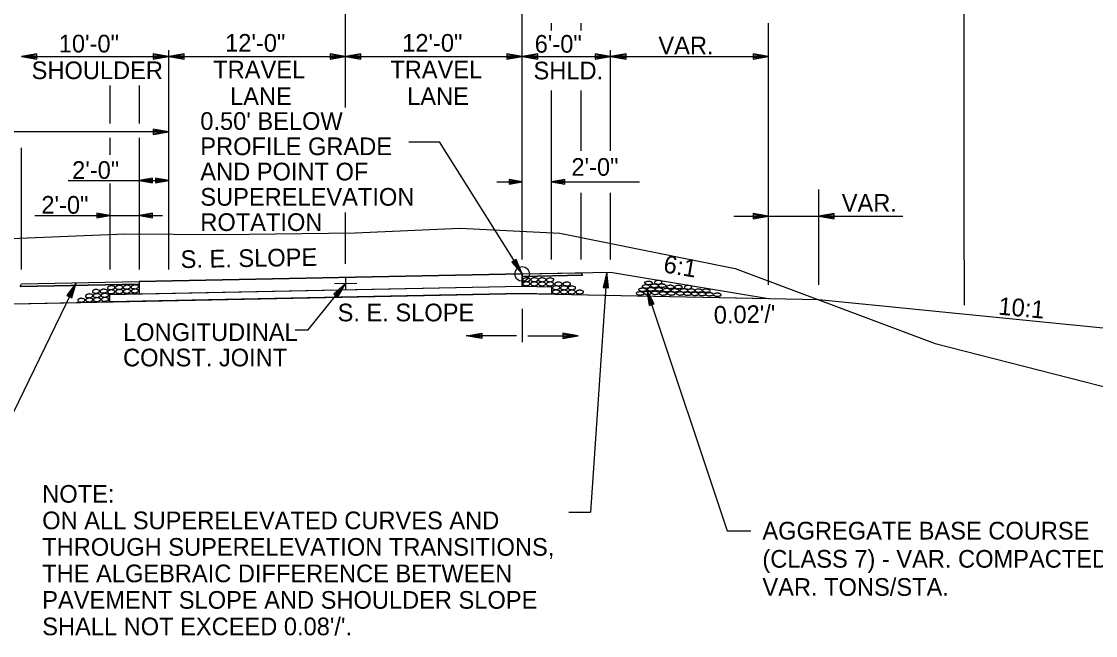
# Model space of a CAD drawing. Extents: x 1734743 to 1735935, y 759845 to 763831.
# Drawn here: x 1735682.8 to 1735755.8, y 760125.5 to 760167.2 of the extents above; entities that cross this region are included whole.
import ezdxf

# ---------------------------------------------------------------- set-up
doc = ezdxf.new("R2010")
doc.units = 0
for name, color, linetype in [('1', 7, 'Continuous'), ('10', 7, 'Continuous'), ('11', 7, 'Continuous'), ('19', 7, 'Continuous'), ('7', 7, 'Continuous'), ('8', 7, 'Continuous'), ('9', 7, 'Continuous'), ('Level 1', 7, 'Continuous'), ('R_Draft', 7, 'Continuous'), ('R_Prop Surface', 7, 'Continuous')]:
    doc.layers.add(name, color=color, linetype=linetype)

# ---------------------------------------------------------------- blocks, each defined once
blk = doc.blocks.new('TM')
at = {"layer": '8'}
for p, q in [((-120.309, 21.181), (-119.787, -20.829)), ((0, 0), (-120.309, 21.181)), ((-31.382, 2.945), (-120.176, 10.512)), ((-119.787, -20.829), (0, 0)), ((-119.911, -10.826), (-31.307, -3.057))]:
    blk.add_line(p, q, dxfattribs=at)
blk = doc.blocks.new('ROCKS')
at = {"layer": '1'}
blk.add_spline([(0.013, 0.06), (0.053, 0.053), (0.107, 0.033), (0.133, 0.013), (0.133, -0.007), (0.12, -0.033), (0.107, -0.04), (0.073, -0.053), (0.033, -0.067), (0.013, -0.067), (-0.02, -0.06), (-0.06, -0.053), (-0.087, -0.047), (-0.113, -0.02), (-0.113, -0.007), (-0.107, 0.02), (-0.087, 0.033), (-0.067, 0.047), (-0.033, 0.053), (-0.02, 0.06), (0.013, 0.06)], degree=3, dxfattribs=at)

msp = doc.modelspace()

# ---------------------------------------------------------------- linework, layer by layer
at = {"layer": '11'}
for points in [[(1735627.813, 760152.266), (1735658.939, 760152.469), (1735670.487, 760152.809), (1735674.441, 760152.307), (1735679.922, 760152.367), (1735689.862, 760152.763), (1735696.495, 760152.722), (1735705.488, 760152.844), (1735712.606, 760153.149)], [(1735712.606, 760153.149), (1735719.4, 760152.809), (1735731.288, 760150.429), (1735744.875, 760145.329), (1735759.043, 760141.703)]]:
    msp.add_lwpolyline(points, dxfattribs=at)
at = {"layer": '19'}
for p, q in [((1735746.837, 760150.98), (1735746.837, 760168.782)), ((1735718.837, 760166.578), (1735718.837, 760167.079)), ((1735720.834, 760166.578), (1735720.834, 760167.079)), ((1735733.567, 760164.562), (1735733.567, 760167.079)), ((1735683.887, 760164.995), (1735682.837, 760164.812)), ((1735682.837, 760164.812), (1735683.887, 760164.628)), ((1735683.887, 760164.899), (1735683.117, 760164.838)), ((1735683.117, 760164.785), (1735683.887, 760164.715)), ((1735683.887, 760164.628), (1735683.887, 760164.995)), ((1735691.787, 760164.996), (1735691.787, 760164.628)), ((1735692.837, 760164.812), (1735691.787, 760164.996)), ((1735692.557, 760164.838), (1735691.787, 760164.899)), ((1735691.787, 760164.628), (1735692.837, 760164.812)), ((1735691.787, 760164.716), (1735692.557, 760164.785)), ((1735693.887, 760164.995), (1735692.837, 760164.812)), ((1735692.837, 760164.812), (1735693.887, 760164.628)), ((1735693.887, 760164.899), (1735693.117, 760164.838)), ((1735693.117, 760164.785), (1735693.887, 760164.715)), ((1735693.887, 760164.628), (1735693.887, 760164.995)), ((1735703.787, 760164.996), (1735703.787, 760164.628)), ((1735704.837, 760164.812), (1735703.787, 760164.996)), ((1735704.557, 760164.838), (1735703.787, 760164.899)), ((1735703.787, 760164.628), (1735704.837, 760164.812)), ((1735703.787, 760164.716), (1735704.557, 760164.785)), ((1735705.887, 760164.995), (1735704.837, 760164.812)), ((1735704.837, 760164.812), (1735705.887, 760164.628)), ((1735705.887, 760164.899), (1735705.117, 760164.838)), ((1735705.117, 760164.785), (1735705.887, 760164.715)), ((1735705.887, 760164.628), (1735705.887, 760164.995)), ((1735715.787, 760164.996), (1735715.787, 760164.628)), ((1735716.837, 760164.812), (1735715.787, 760164.996)), ((1735716.557, 760164.838), (1735715.787, 760164.908)), ((1735715.787, 760164.628), (1735716.837, 760164.812)), ((1735715.787, 760164.724), (1735716.557, 760164.785)), ((1735717.887, 760164.995), (1735716.837, 760164.812)), ((1735716.837, 760164.812), (1735717.887, 760164.628)), ((1735717.887, 760164.908), (1735717.117, 760164.838)), ((1735717.117, 760164.785), (1735717.887, 760164.724)), ((1735717.887, 760164.628), (1735717.887, 760164.995)), ((1735721.787, 760164.996), (1735721.787, 760164.628)), ((1735722.837, 760164.812), (1735721.787, 760164.996)), ((1735722.557, 760164.838), (1735721.787, 760164.899)), ((1735721.787, 760164.628), (1735722.837, 760164.812)), ((1735721.787, 760164.716), (1735722.557, 760164.785)), ((1735723.887, 760164.995), (1735722.837, 760164.812)), ((1735722.837, 760164.812), (1735723.887, 760164.628)), ((1735723.887, 760164.899), (1735723.117, 760164.838)), ((1735723.117, 760164.785), (1735723.887, 760164.715)), ((1735723.887, 760164.628), (1735723.887, 760164.995)), ((1735732.517, 760164.995), (1735732.517, 760164.627)), ((1735733.567, 760164.811), (1735732.517, 760164.995)), ((1735733.287, 760164.837), (1735732.517, 760164.899)), ((1735732.517, 760164.627), (1735733.567, 760164.811)), ((1735732.517, 760164.715), (1735733.287, 760164.785)), ((1735733.567, 760149.302), (1735733.567, 760164.562)), ((1735688.853, 760160.27), (1735688.853, 760162.841)), ((1735690.845, 760160.27), (1735690.845, 760162.841)), ((1735691.787, 760159.884), (1735691.787, 760159.517)), ((1735692.837, 760159.701), (1735691.787, 760159.884)), ((1735692.557, 760159.727), (1735691.787, 760159.788)), ((1735691.787, 760159.517), (1735692.837, 760159.701)), ((1735691.787, 760159.604), (1735692.557, 760159.674)), ((1735688.853, 760158.141), (1735688.853, 760159.298)), ((1735690.845, 760157.796), (1735690.845, 760159.298)), ((1735690.845, 760150.351), (1735690.845, 760157.796)), ((1735686.009, 760156.387), (1735692.837, 760156.387)), ((1735688.853, 760150.351), (1735688.853, 760156.189)), ((1735691.732, 760156.544), (1735690.837, 760156.387)), ((1735690.837, 760156.387), (1735691.732, 760156.231)), ((1735691.732, 760156.469), (1735691.076, 760156.41)), ((1735691.076, 760156.365), (1735691.732, 760156.313)), ((1735691.732, 760156.231), (1735691.732, 760156.544)), ((1735691.943, 760156.544), (1735691.943, 760156.231)), ((1735692.837, 760156.387), (1735691.943, 760156.544)), ((1735692.599, 760156.41), (1735691.943, 760156.462)), ((1735691.943, 760156.231), (1735692.837, 760156.387)), ((1735691.943, 760156.305), (1735692.599, 760156.365)), ((1735715.114, 760156.3), (1735716.836, 760156.3)), ((1735715.941, 760156.456), (1735715.941, 760156.143)), ((1735716.836, 760156.3), (1735715.941, 760156.456)), ((1735716.597, 760156.322), (1735715.941, 760156.374)), ((1735715.941, 760156.143), (1735716.836, 760156.3)), ((1735715.941, 760156.218), (1735716.597, 760156.277)), ((1735719.73, 760156.457), (1735718.836, 760156.301)), ((1735718.836, 760156.301), (1735719.73, 760156.144)), ((1735718.836, 760156.301), (1735724.801, 760156.301)), ((1735719.73, 760156.383), (1735719.074, 760156.323)), ((1735719.074, 760156.279), (1735719.73, 760156.226)), ((1735719.73, 760156.144), (1735719.73, 760156.457)), ((1735736.976, 760149.302), (1735736.976, 760155.777)), ((1735683.737, 760154.023), (1735688.846, 760154.023)), ((1735685.729, 760154.023), (1735692.423, 760154.023)), ((1735687.951, 760154.179), (1735687.951, 760153.866)), ((1735688.846, 760154.023), (1735687.951, 760154.179)), ((1735688.607, 760154.045), (1735687.951, 760154.097)), ((1735687.951, 760153.866), (1735688.846, 760154.023)), ((1735687.951, 760153.941), (1735688.607, 760154)), ((1735691.74, 760154.181), (1735690.845, 760154.024)), ((1735690.845, 760154.024), (1735691.74, 760153.867)), ((1735691.74, 760154.106), (1735691.084, 760154.046)), ((1735691.084, 760154.002), (1735691.74, 760153.949)), ((1735691.74, 760153.867), (1735691.74, 760154.181)), ((1735731.201, 760153.974), (1735742.687, 760153.974)), ((1735732.517, 760154.158), (1735732.517, 760153.791)), ((1735733.567, 760153.974), (1735732.517, 760154.158)), ((1735733.287, 760154.001), (1735732.517, 760154.062)), ((1735732.517, 760153.791), (1735733.567, 760153.974)), ((1735732.517, 760153.878), (1735733.287, 760153.948)), ((1735738.026, 760154.158), (1735736.976, 760153.974)), ((1735736.976, 760153.974), (1735738.026, 760153.791)), ((1735738.026, 760154.062), (1735737.256, 760154.001)), ((1735737.256, 760153.948), (1735738.026, 760153.878)), ((1735738.026, 760153.791), (1735738.026, 760154.158)), ((1735716.432, 760151.039), (1735716.125, 760150.842)), ((1735716.125, 760150.842), (1735716.837, 760150.053)), ((1735716.199, 760150.888), (1735716.665, 760150.274)), ((1735716.707, 760150.3), (1735716.356, 760150.985)), ((1735716.837, 760150.053), (1735716.432, 760151.039)), ((1735690.823, 760149.533), (1735716.837, 760150.054)), ((1735716.837, 760150.054), (1735722.837, 760150.174)), ((1735716.837, 760150.054), (1735716.837, 760149.22)), ((1735722.577, 760150.168), (1735722.324, 760149.133)), ((1735722.688, 760149.111), (1735722.577, 760150.168)), ((1735722.837, 760150.174), (1735733.568, 760148.385)), ((1735682.75, 760149.205), (1735690.823, 760149.367)), ((1735682.834, 760149.373), (1735690.823, 760149.533)), ((1735686.55, 760149.448), (1735685.927, 760148.583)), ((1735686.256, 760148.426), (1735686.55, 760149.448)), ((1735690.823, 760149.533), (1735690.823, 760148.7)), ((1735704.837, 760149.393), (1735704.035, 760148.692)), ((1735704.321, 760148.464), (1735704.837, 760149.393)), ((1735716.837, 760149.887), (1735720.928, 760149.969)), ((1735722.537, 760149.892), (1735722.417, 760149.132)), ((1735722.602, 760149.118), (1735722.587, 760149.888)), ((1735685.927, 760148.583), (1735686.256, 760148.426)), ((1735686.409, 760149.207), (1735686.012, 760148.547)), ((1735686.179, 760148.464), (1735686.453, 760149.185)), ((1735686.838, 760148.12), (1735716.835, 760148.72)), ((1735690.823, 760148.7), (1735688.823, 760148.66)), ((1735688.823, 760148.66), (1735688.823, 760148.16)), ((1735690.793, 760148.199), (1735716.837, 760148.72)), ((1735690.823, 760148.7), (1735716.837, 760149.22)), ((1735704.035, 760148.692), (1735704.321, 760148.464)), ((1735704.646, 760149.19), (1735704.11, 760148.637)), ((1735704.254, 760148.519), (1735704.684, 760149.159)), ((1735716.835, 760148.72), (1735736.976, 760148.317)), ((1735716.837, 760149.22), (1735718.837, 760149.18)), ((1735716.837, 760148.72), (1735733.567, 760148.385)), ((1735718.837, 760149.18), (1735718.837, 760148.68)), ((1735722.324, 760149.133), (1735722.688, 760149.111)), ((1735725.29, 760148.95), (1735730.758, 760132.619)), ((1735725.795, 760148.015), (1735725.29, 760148.95)), ((1735725.29, 760148.95), (1735725.45, 760147.897)), ((1735725.358, 760148.68), (1735725.536, 760147.931)), ((1735725.713, 760147.989), (1735725.405, 760148.695)), ((1735670.332, 760147.79), (1735686.838, 760148.12)), ((1735673.741, 760147.858), (1735690.823, 760148.2)), ((1735725.45, 760147.897), (1735725.795, 760148.015)), ((1735736.976, 760148.317), (1735759.479, 760146.067)), ((1735736.976, 760148.317), (1735759.479, 760146.067)), ((1735716.837, 760147.679), (1735716.837, 760145.425)), ((1735716.458, 760145.842), (1735713.037, 760145.842)), ((1735717.216, 760145.842), (1735720.637, 760145.842)), ((1735730.758, 760132.619), (1735732.37, 760132.619))]:
    msp.add_line(p, q, dxfattribs=at)
msp.add_lwpolyline([(1735716.837, 760150.054), (1735690.823, 760149.533), (1735690.823, 760148.7), (1735716.837, 760149.22)], close=True, dxfattribs=at)
for points in [[(1735720.928, 760149.969), (1735716.837, 760149.887), (1735716.837, 760149.887), (1735716.837, 760150.054), (1735716.837, 760150.054), (1735716.837, 760150.054), (1735720.833, 760150.133), (1735720.833, 760150.133), (1735720.833, 760150.133), (1735720.928, 760149.969), (1735720.928, 760149.969), (1735720.928, 760149.969)], [(1735690.823, 760149.367), (1735682.75, 760149.205), (1735682.75, 760149.205), (1735682.834, 760149.373), (1735682.834, 760149.373), (1735682.834, 760149.373), (1735690.823, 760149.533), (1735690.823, 760149.533), (1735690.823, 760149.533), (1735690.823, 760149.367), (1735690.823, 760149.367), (1735690.823, 760149.367)], [(1735701.432, 760146.266), (1735702.308, 760146.266), (1735704.837, 760149.393)], [(1735688.823, 760148.16), (1735688.823, 760148.66), (1735716.837, 760149.22), (1735718.837, 760149.18), (1735718.83, 760148.68), (1735718.83, 760148.68), (1735718.83, 760148.68), (1735716.837, 760148.72), (1735688.823, 760148.16)]]:
    msp.add_lwpolyline(points, dxfattribs=at)
at = {"layer": '7'}
for p, q in [((1735704.837, 760161.341), (1735704.837, 760175.615)), ((1735704.837, 760150.741), (1735704.837, 760154.212))]:
    msp.add_line(p, q, dxfattribs=at)
at = {"layer": '9'}
for p, q in [((1735716.837, 760151.032), (1735716.837, 760167.736)), ((1735682.837, 760164.812), (1735692.837, 760164.812)), ((1735692.837, 760150.351), (1735692.837, 760165.236)), ((1735692.837, 760164.812), (1735704.837, 760164.812)), ((1735704.837, 760164.812), (1735716.837, 760164.812)), ((1735716.837, 760164.812), (1735722.837, 760164.812)), ((1735722.837, 760158.406), (1735722.837, 760165.244)), ((1735722.837, 760164.812), (1735733.567, 760164.811)), ((1735718.836, 760151.032), (1735718.836, 760162.499)), ((1735720.833, 760158.406), (1735720.833, 760162.517)), ((1735692.837, 760159.701), (1735662.796, 760159.701)), ((1735682.837, 760155.12), (1735682.837, 760158.608)), ((1735682.837, 760150.351), (1735682.837, 760155.12)), ((1735720.833, 760151.032), (1735720.833, 760155.548)), ((1735722.837, 760151.032), (1735722.837, 760155.548)), ((1735746.837, 760150.98), (1735746.837, 760147.923)), ((1735722.577, 760150.168), (1735721.464, 760133.868)), ((1735686.55, 760149.448), (1735677.423, 760130.652))]:
    msp.add_line(p, q, dxfattribs=at)
for points in [[(1735709.131, 760159.025), (1735711.188, 760159.025), (1735716.837, 760150.054)], [(1735720.013, 760133.868), (1735721.464, 760133.868)]]:
    msp.add_lwpolyline(points, dxfattribs=at)
msp.add_circle((1735716.837, 760150.053), 0.5, dxfattribs=at)
at = {"layer": 'R_Draft'}
for p, q in [((1735705.608, 760149.409), (1735704.09, 760149.378)), ((1735704.837, 760149.769), (1735704.837, 760149.018))]:
    msp.add_line(p, q, dxfattribs=at)
at = {"layer": 'R_Prop Surface'}
msp.add_line((1735720.833, 760150.133), (1735720.928, 760149.969), dxfattribs=at)

# ---------------------------------------------------------------- block references
at = {"layer": '19', "xscale": 0.008761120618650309}
for p, yscale, rotation in [((1735713.034, 760145.837), -0.008761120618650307, -179.20057588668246), ((1735720.637, 760145.837), 0.008761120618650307, -0.7994241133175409)]:
    msp.add_blockref('TM', p, dxfattribs=dict(at, yscale=yscale, rotation=rotation))
at = {"layer": 'Level 1'}
for p, xscale, yscale, rotation in [((1735688.912, 760149.122), 2.0116542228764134, 2.011654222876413, 3.8532744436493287), ((1735689.455, 760149.141), 2.0116542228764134, 2.011654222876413, 3.8532744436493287), ((1735689.977, 760149.159), 2.0116542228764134, 2.011654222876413, 3.8532744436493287), ((1735690.519, 760149.179), 2.0116542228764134, 2.011654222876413, 3.8532744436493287), ((1735717.098, 760149.388), 2.011654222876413, 2.011654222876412, 1.33680650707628), ((1735717.106, 760149.668), 2.011654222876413, 2.011654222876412, 1.33680650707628), ((1735717.641, 760149.383), 2.011654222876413, 2.011654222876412, 1.33680650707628), ((1735717.649, 760149.663), 2.011654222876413, 2.011654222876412, 1.33680650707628), ((1735718.163, 760149.379), 2.011654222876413, 2.011654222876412, 1.33680650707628), ((1735718.171, 760149.659), 2.011654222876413, 2.011654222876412, 1.33680650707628), ((1735718.706, 760149.374), 2.011654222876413, 2.011654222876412, 1.33680650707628), ((1735718.713, 760149.654), 2.011654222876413, 2.011654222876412, 1.33680650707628), ((1735719.123, 760149.119), 2.011654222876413, 2.011654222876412, 1.33680650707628), ((1735719.274, 760149.374), 2.011654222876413, 2.011654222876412, 1.33680650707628), ((1735719.844, 760149.374), 2.011654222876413, 2.011654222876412, 1.33680650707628), ((1735725.264, 760149.206), 2.011654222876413, -2.011654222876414, 178.00441377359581), ((1735725.438, 760149.446), 2.011654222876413, -2.011654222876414, 178.00441377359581), ((1735725.839, 760149.251), 2.011654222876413, -2.011654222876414, 178.00441377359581), ((1735726.05, 760149.487), 2.011654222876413, 2.011654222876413, 1.8263814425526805), ((1735726.361, 760149.26), 2.011654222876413, -2.011654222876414, 178.00441377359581), ((1735726.915, 760149.18), 2.011654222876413, -2.011654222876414, 178.00441377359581), ((1735727.462, 760149.17), 2.011654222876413, -2.011654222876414, 178.00441377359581), ((1735728.074, 760149.152), 2.011654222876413, 2.011654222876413, 1.8263814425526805), ((1735687.418, 760148.569), 2.0116542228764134, 2.011654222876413, 3.8532744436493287), ((1735687.875, 760148.873), 2.0116542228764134, 2.011654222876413, 3.8532744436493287), ((1735687.94, 760148.587), 2.0116542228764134, 2.011654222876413, 3.8532744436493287), ((1735688.402, 760148.891), 2.0116542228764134, 2.011654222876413, 3.8532744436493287), ((1735688.482, 760148.607), 2.0116542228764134, 2.011654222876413, 3.8532744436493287), ((1735688.917, 760148.842), 2.0116542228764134, 2.011654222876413, 3.8532744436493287), ((1735689.46, 760148.861), 2.0116542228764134, 2.011654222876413, 3.8532744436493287), ((1735689.981, 760148.879), 2.0116542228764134, 2.011654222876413, 3.8532744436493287), ((1735690.524, 760148.899), 2.0116542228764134, 2.011654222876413, 3.8532744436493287), ((1735719.115, 760148.839), 2.011654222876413, 2.011654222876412, 1.33680650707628), ((1735719.658, 760148.834), 2.011654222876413, 2.011654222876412, 1.33680650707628), ((1735719.666, 760149.114), 2.011654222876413, 2.011654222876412, 1.33680650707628), ((1735720.18, 760148.83), 2.011654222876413, 2.011654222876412, 1.33680650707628), ((1735720.188, 760149.11), 2.011654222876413, 2.011654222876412, 1.33680650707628), ((1735720.723, 760148.825), 2.011654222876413, 2.011654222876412, 1.33680650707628), ((1735724.855, 760148.736), 2.011654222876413, -2.011654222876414, 178.00441377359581), ((1735725.032, 760148.981), 2.011654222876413, -2.011654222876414, 178.00441377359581), ((1735725.351, 760148.771), 2.011654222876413, -2.011654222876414, 178.00441377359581), ((1735725.615, 760149.009), 2.011654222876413, -2.011654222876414, 178.00441377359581), ((1735725.883, 760148.77), 2.011654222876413, -2.011654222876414, 178.00441377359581), ((1735726.141, 760149.006), 2.011654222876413, -2.011654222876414, 178.00441377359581), ((1735726.417, 760148.729), 2.011654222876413, -2.011654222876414, 178.00441377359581), ((1735726.656, 760148.957), 2.011654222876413, -2.011654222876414, 178.00441377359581), ((1735726.977, 760148.731), 2.011654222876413, -2.011654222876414, 178.00441377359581), ((1735727.229, 760148.936), 2.011654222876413, -2.011654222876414, 178.00441377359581), ((1735727.585, 760148.73), 2.011654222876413, -2.011654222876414, 178.00441377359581), ((1735727.837, 760148.934), 2.011654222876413, -2.011654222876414, 178.00441377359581), ((1735728.075, 760148.712), 2.011654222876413, -2.011654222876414, 178.00441377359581), ((1735728.33, 760148.926), 2.011654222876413, -2.011654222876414, 178.00441377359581), ((1735728.571, 760148.703), 2.011654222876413, -2.011654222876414, 178.00441377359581), ((1735728.84, 760148.925), 2.011654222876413, -2.011654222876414, 178.00441377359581), ((1735729.067, 760148.691), 2.011654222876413, -2.011654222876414, 178.00441377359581), ((1735729.352, 760148.923), 2.011654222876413, -2.011654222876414, 178.00441377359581), ((1735729.567, 760148.676), 2.011654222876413, -2.011654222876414, 178.00441377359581), ((1735730.096, 760148.645), 2.011654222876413, -2.011654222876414, 178.00441377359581), ((1735686.88, 760148.27), 2.0116542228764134, 2.011654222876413, 3.8532744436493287), ((1735687.423, 760148.289), 2.0116542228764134, 2.011654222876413, 3.8532744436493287), ((1735687.945, 760148.307), 2.0116542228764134, 2.011654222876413, 3.8532744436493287), ((1735688.487, 760148.327), 2.0116542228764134, 2.011654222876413, 3.8532744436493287)]:
    msp.add_blockref('ROCKS', p, dxfattribs=dict(at, xscale=xscale, yscale=yscale, rotation=rotation))

# ---------------------------------------------------------------- texts
at = {"layer": '10'}
for s, p in [('10\'-0"', (1735685.369, 760165.091)), ('6\'-0"', (1735717.686, 760165.074)), ('VAR.', (1735726.084, 760164.965)), ('SHOULDER', (1735683.526, 760163.278)), ('SHLD.', (1735717.606, 760163.261)), ("0.50' BELOW", (1735694.98, 760159.834)), ('PROFILE GRADE', (1735694.98, 760158.118)), ('AND POINT OF', (1735694.98, 760156.402)), ('SUPERELEVATION', (1735694.98, 760154.685)), ('ROTATION  ', (1735694.98, 760152.969)), ('S. E. SLOPE', (1735704.304, 760146.833)), ('NOTE:', (1735684.246, 760134.517)), ('ON ALL SUPERELEVATED CURVES AND', (1735684.246, 760132.717)), ('THROUGH SUPERELEVATION TRANSITIONS,', (1735684.246, 760130.917)), ('THE ALGEBRAIC DIFFERENCE BETWEEN', (1735684.246, 760129.117)), ('PAVEMENT SLOPE AND SHOULDER SLOPE', (1735684.246, 760127.317)), ("SHALL NOT EXCEED 0.08'/'.", (1735684.246, 760125.517))]:
    msp.add_text(s, height=1.2, dxfattribs=at).set_placement(p)
for s, rotation, p in [('S. E. SLOPE', 0.97694, (1735693.651, 760150.447)), ("0.02'/'", 1.0121, (1735729.856, 760146.671))]:
    msp.add_text(s, height=1.2, rotation=rotation, dxfattribs=at).set_placement(p)
at = {"layer": '19'}
for s, p in [('12\'-0"', (1735696.666, 760165.14)), ('12\'-0"', (1735708.689, 760165.14)), ('TRAVEL', (1735695.858, 760163.327)), ('TRAVEL', (1735707.881, 760163.327)), ('LANE', (1735697.001, 760161.515)), ('LANE', (1735709.024, 760161.515)), ('2\'-0"', (1735686.277, 760156.506)), ('2\'-0"', (1735720.179, 760156.716)), ('2\'-0"', (1735684.188, 760154.141)), ('VAR.', (1735738.534, 760154.272)), ('LONGITUDINAL', (1735689.734, 760145.5)), ('CONST. JOINT', (1735689.734, 760143.775))]:
    msp.add_text(s, height=1.2, dxfattribs=at).set_placement(p)
for s, rotation, p in [('6:1', 350.54888, (1735726.372, 760150.163)), ('10:1', 354.84221, (1735749.132, 760147.294)), ('AGGREGATE BASE COURSE', 360, (1735733.147, 760132.019)), ('(CLASS 7) - VAR. COMPACTED DEPTH', 360, (1735733.147, 760130.107)), ('VAR. TONS/STA.', 360, (1735733.147, 760128.195))]:
    msp.add_text(s, height=1.2, rotation=rotation, dxfattribs=at).set_placement(p)

doc.saveas('drawing.dxf')
